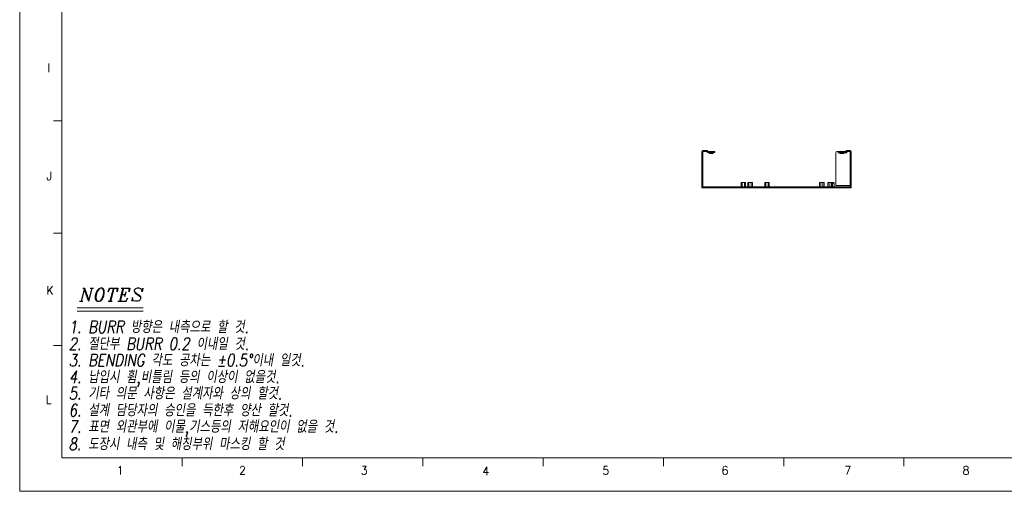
# Model space of a CAD drawing. Header units: millimetres. Extents: x 4497 to 11741, y 5958 to 12619.
# Tile 379 of 424: x 7059 to 8136, y 8771 to 9287. Entities that reach past the tile are written whole.
import ezdxf
from ezdxf.enums import TextEntityAlignment as Align

# ---------------------------------------------------------------- set-up
doc = ezdxf.new("R2010")
doc.units = ezdxf.units.MM
doc.header["$LTSCALE"] = 0.8
doc.linetypes.add('HIDDEN', pattern=[9.525, 6.35, -3.175])
doc.layers.get('0').update_dxf_attribs({"linetype": 'CONTINUOUS', "lineweight": 0})
doc.layers.add('2', color=3, linetype='CONTINUOUS', lineweight=0)
doc.layers.add('3', color=5, linetype='HIDDEN', lineweight=0)
doc.styles.add('A', font='ITALIC', dxfattribs={"height": 3})
doc.styles.add('linetech', font='romans.shx', dxfattribs={"width": 0.8, "oblique": 10, "bigfont": 'whgtxt.shx'})
doc.styles.get("Standard").update_dxf_attribs({"font": 'romans.shx', "width": 0.8, "oblique": 5, "bigfont": 'whgtxt.shx'})

msp = doc.modelspace()

# ---------------------------------------------------------------- linework, layer by layer
for p, q in [((7058.949, 10318.607), (7058.949, 8770.898)), ((7104.957, 8807.705), (7104.957, 10281.801)), ((7095.756, 9176.229), (7104.957, 9176.229)), ((7095.756, 9053.387), (7104.957, 9053.387)), ((7095.756, 8930.546), (7104.957, 8930.546)), ((7104.957, 8807.705), (9210.283, 8807.705)), ((7236.54, 8798.503), (7236.54, 8807.705)), ((7368.123, 8798.503), (7368.123, 8807.705)), ((7499.706, 8798.503), (7499.706, 8807.705)), ((7631.289, 8798.503), (7631.289, 8807.705)), ((7762.872, 8798.503), (7762.872, 8807.705)), ((7894.454, 8798.503), (7894.454, 8807.705)), ((8026.037, 8798.503), (8026.037, 8807.705)), ((7058.949, 8770.898), (9247.09, 8770.898))]:
    msp.add_line(p, q)
at = {"linetype": 'Continuous'}
for p, q in [((7805.122, 9142.711), (7805.122, 9102.811)), ((7811.122, 9143.711), (7806.122, 9143.711)), ((7806.122, 9103.811), (7806.122, 9142.711)), ((7806.122, 9142.711), (7810.122, 9142.711)), ((7810.122, 9142.711), (7810.122, 9142.511)), ((7811.122, 9143.711), (7811.122, 9142.511)), ((7811.122, 9142.511), (7819.122, 9142.511)), ((7818.122, 9141.511), (7818.122, 9142.511)), ((7819.122, 9141.511), (7819.122, 9142.511)), ((7952.622, 9142.511), (7954.122, 9142.511)), ((7954.122, 9142.511), (7954.122, 9141.311)), ((7954.322, 9142.511), (7962.322, 9142.511)), ((7954.322, 9142.511), (7954.322, 9141.511)), ((7955.322, 9142.511), (7955.322, 9141.511)), ((7962.322, 9142.711), (7962.322, 9142.511)), ((7967.322, 9143.711), (7963.322, 9143.711)), ((7963.322, 9142.711), (7967.322, 9142.711)), ((7963.322, 9142.511), (7963.322, 9142.711)), ((7963.522, 9142.511), (7967.322, 9142.511)), ((7963.522, 9141.311), (7963.522, 9142.511)), ((7967.322, 9103.811), (7967.322, 9142.711)), ((7968.322, 9102.811), (7968.322, 9142.711)), ((7811.122, 9141.511), (7819.122, 9141.511)), ((7812.922, 9140.511), (7812.922, 9141.511)), ((7812.922, 9140.511), (7817.322, 9140.511)), ((7817.322, 9140.511), (7817.322, 9141.511)), ((7951.622, 9105.411), (7951.622, 9141.511)), ((7954.122, 9141.311), (7955.742, 9141.311)), ((7954.322, 9141.511), (7962.322, 9141.511)), ((7955.742, 9140.511), (7955.742, 9141.511)), ((7955.742, 9140.511), (7960.142, 9140.511)), ((7960.142, 9140.511), (7960.142, 9141.511)), ((7960.142, 9141.311), (7963.522, 9141.311)), ((7805.122, 9102.811), (7968.322, 9102.811)), ((7806.122, 9103.811), (7967.322, 9103.811)), ((7847.822, 9103.811), (7847.822, 9108.811)), ((7852.822, 9108.811), (7847.822, 9108.811)), ((7852.822, 9103.811), (7852.822, 9108.811)), ((7855.222, 9103.811), (7855.222, 9108.811)), ((7860.222, 9108.811), (7855.222, 9108.811)), ((7860.222, 9103.811), (7860.222, 9108.811)), ((7873.752, 9108.811), (7873.752, 9103.811)), ((7878.749, 9108.811), (7873.754, 9108.811)), ((7878.752, 9108.811), (7878.752, 9103.811)), ((7933.752, 9108.811), (7933.752, 9103.811)), ((7938.749, 9108.811), (7933.754, 9108.811)), ((7938.752, 9108.811), (7938.752, 9103.811)), ((7947.822, 9108.811), (7942.682, 9108.811)), ((7942.682, 9103.811), (7942.682, 9108.811)), ((7942.822, 9103.811), (7942.822, 9108.811)), ((7947.822, 9103.811), (7947.822, 9108.811)), ((7947.822, 9108.011), (7949.722, 9108.011)), ((7948.222, 9108.811), (7948.922, 9108.811)), ((7948.922, 9108.811), (7949.722, 9108.011)), ((7949.722, 9103.811), (7949.722, 9108.011)), ((7949.722, 9108.011), (7949.722, 9103.811)), ((7967.322, 9105.411), (7951.622, 9105.411))]:
    msp.add_line(p, q, dxfattribs=at)
for centre, start, end in [((7806.122, 9142.711), 90, 180), ((7810.122, 9142.711), 0, 90), ((7811.122, 9142.511), 180, 270), ((7952.622, 9141.511), 90, 180), ((7963.322, 9142.711), 90, 180), ((7962.322, 9142.511), 270, 0), ((7967.322, 9142.711), 0, 90)]:
    msp.add_arc(centre, 1, start, end, dxfattribs=at)
at = {"layer": '2'}
for p, q in [((7121.911, 8971.525), (7193.99, 8971.525)), ((7121.911, 8967.925), (7193.99, 8967.925))]:
    msp.add_line(p, q, dxfattribs=at)
at = {"layer": '3'}
for p, q in [((7810.122, 9143.711), (7810.122, 9142.711)), ((7811.122, 9142.711), (7810.122, 9142.711)), ((7813.922, 9140.511), (7813.922, 9142.511)), ((7813.922, 9140.511), (7813.922, 9142.511)), ((7816.322, 9142.511), (7813.922, 9142.511)), ((7816.322, 9140.511), (7816.322, 9142.511)), ((7816.322, 9142.511), (7816.322, 9140.511)), ((7959.142, 9142.511), (7956.742, 9142.511)), ((7956.742, 9140.511), (7956.742, 9142.511)), ((7956.742, 9140.511), (7956.742, 9142.511)), ((7959.142, 9140.511), (7959.142, 9142.511)), ((7959.142, 9142.511), (7959.142, 9140.511)), ((7967.322, 9142.711), (7967.322, 9143.711)), ((7968.322, 9142.511), (7967.322, 9142.511)), ((7806.122, 9136.061), (7805.122, 9137.061)), ((7806.122, 9132.561), (7805.122, 9131.561)), ((7960.142, 9141.311), (7955.742, 9141.311)), ((7967.322, 9136.061), (7968.322, 9137.061)), ((7967.322, 9132.561), (7968.322, 9131.561)), ((7806.122, 9121.061), (7805.122, 9122.061)), ((7967.322, 9129.941), (7968.322, 9129.941)), ((7967.322, 9126.441), (7967.322, 9129.941)), ((7967.322, 9126.441), (7968.322, 9126.441)), ((7967.322, 9124.861), (7968.322, 9124.861)), ((7967.322, 9121.361), (7967.322, 9124.861)), ((7967.322, 9121.061), (7968.322, 9122.061)), ((7967.322, 9121.361), (7968.322, 9121.361)), ((7968.322, 9126.441), (7968.322, 9129.941)), ((7968.322, 9121.361), (7968.322, 9124.861)), ((7806.122, 9117.561), (7805.122, 9116.561)), ((7967.322, 9119.781), (7968.322, 9119.781)), ((7967.322, 9116.281), (7967.322, 9119.781)), ((7967.322, 9117.561), (7968.322, 9116.561)), ((7967.322, 9116.281), (7968.322, 9116.281)), ((7967.322, 9114.701), (7968.322, 9114.701)), ((7967.322, 9111.201), (7967.322, 9114.701)), ((7967.322, 9111.201), (7968.322, 9111.201)), ((7968.322, 9116.281), (7968.322, 9119.781)), ((7968.322, 9111.201), (7968.322, 9114.701)), ((7813.972, 9103.811), (7812.972, 9102.811)), ((7818.472, 9102.811), (7817.472, 9103.811)), ((7831.372, 9103.811), (7830.372, 9102.811)), ((7835.872, 9102.811), (7834.872, 9103.811)), ((7847.822, 9103.811), (7852.822, 9103.811)), ((7849.122, 9103.811), (7849.122, 9108.811)), ((7851.522, 9103.811), (7851.522, 9108.811)), ((7855.222, 9103.811), (7860.222, 9103.811)), ((7856.522, 9103.811), (7856.522, 9108.811)), ((7858.922, 9103.811), (7858.922, 9108.811)), ((7873.752, 9103.811), (7878.752, 9103.811)), ((7875.052, 9108.811), (7875.052, 9103.811)), ((7877.452, 9108.811), (7877.452, 9103.811)), ((7884.972, 9103.811), (7883.972, 9102.811)), ((7889.472, 9102.811), (7888.472, 9103.811)), ((7933.752, 9108.811), (7933.722, 9108.811)), ((7933.722, 9103.811), (7933.722, 9108.811)), ((7933.722, 9103.811), (7938.752, 9103.811)), ((7935.022, 9103.811), (7935.022, 9108.811)), ((7935.052, 9108.811), (7935.052, 9103.811)), ((7937.422, 9103.811), (7937.422, 9108.811)), ((7937.452, 9108.811), (7937.452, 9103.811)), ((7938.722, 9103.811), (7938.722, 9108.811)), ((7942.682, 9103.811), (7949.722, 9103.811)), ((7944.062, 9103.811), (7944.062, 9108.811)), ((7944.202, 9103.811), (7944.202, 9108.811)), ((7946.302, 9103.811), (7946.302, 9108.811)), ((7946.442, 9103.811), (7946.442, 9108.811)), ((7947.522, 9108.811), (7946.722, 9108.011)), ((7947.822, 9108.011), (7946.722, 9108.011)), ((7946.722, 9103.811), (7946.722, 9108.011)), ((7946.722, 9108.011), (7946.722, 9103.811)), ((7947.522, 9108.811), (7948.222, 9108.811)), ((7947.682, 9103.811), (7947.682, 9108.811)), ((7959.772, 9103.811), (7958.772, 9102.811)), ((7960.222, 9102.811), (7960.222, 9103.811)), ((7963.222, 9103.811), (7963.222, 9102.811)), ((7964.272, 9102.811), (7963.272, 9103.811)), ((7967.322, 9105.411), (7968.322, 9105.411)), ((7968.322, 9103.811), (7967.322, 9103.811)), ((7967.322, 9102.811), (7967.322, 9103.811))]:
    msp.add_line(p, q, dxfattribs=at)

# ---------------------------------------------------------------- texts
at = {"width": 0.933333}
for s, p in [('I', (7090.685, 9234.121)), ('J', (7091.357, 9115.785)), ('K', (7092.03, 8990.725)), ('L', (7090.685, 8871.044)), ('1', (7168.679, 8793.722)), ('2', (7302.479, 8793.722)), ('3', (7435.607, 8793.722)), ('4', (7568.735, 8793.05)), ('5', (7699.846, 8793.722)), ('6', (7830.285, 8793.722)), ('7', (7964.758, 8793.722)), ('8', (8093.852, 8793.722))]:
    msp.add_text(s, height=9.202, dxfattribs=at).set_placement(p, align=Align.MIDDLE_CENTER)
at = {"layer": '2', "style": 'A'}
msp.add_text('NOTES', height=14.4, dxfattribs=at).set_placement((7124.341, 8978.737))
at = {"layer": '2', "color": 3, "lineweight": 0, "style": 'linetech', "oblique": 10, "width": 0.8}
for s, p in [('1. BURR 방향은 내측으로 할 것.', (7112.563, 8944.049)), ('2. 절단부 BURR 0.2 이내일 것.', (7112.563, 8925.533)), ('3. BENDING 각도 공차는 %%p0.5%%D이내 일것.', (7112.563, 8907.635)), ('4. 납입시 휨,비틀림 등의 이상이 없을것.', (7112.563, 8889.306)), ('5. 기타 의문 사항은 설계자와 상의 할것.', (7112.563, 8871.408)), ('6. 설계 담당자의 승인을 득한후 양산 할것.', (7112.563, 8852.892)), ('7. 표면 외관부에 이물,기스등의 저해요인이 없을 것.', (7112.563, 8834.994)), ('8. 도장시 내측 및 해칭부위 마스킹 할 것', (7112.398, 8815.949))]:
    msp.add_text(s, height=13.44, dxfattribs=at).set_placement(p)

doc.saveas('drawing.dxf')
